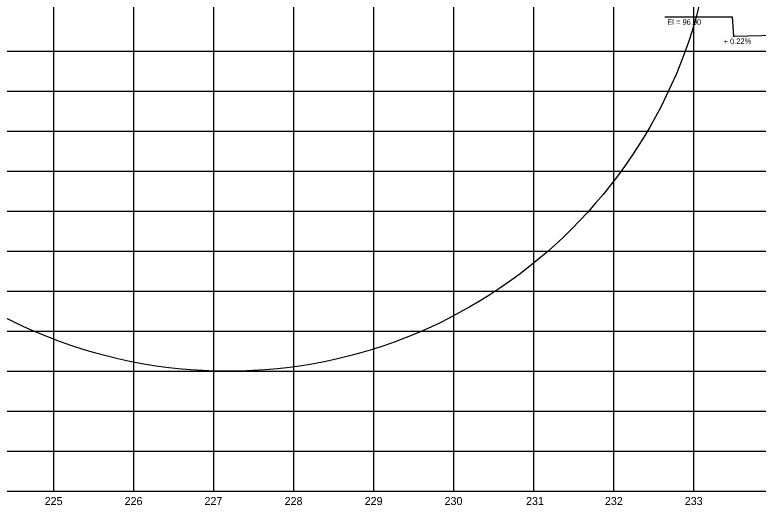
# Model space of a CAD drawing. Extents: x 2345490 to 2436403, y 465165 to 573888.
# Drawn here: x 2402773 to 2403702, y 564259 to 564872 of the extents above; entities that cross this region are included whole.
import ezdxf

# ---------------------------------------------------------------- set-up
doc = ezdxf.new("R2010")
doc.units = 0
for name, color, linetype in [('Old_Level_3', 7, 'Continuous'), ('Old_Level_57', 7, 'Continuous'), ('Old_Level_62', 7, 'Continuous'), ('Old_Level_63', 7, 'Continuous')]:
    doc.layers.add(name, color=color, linetype=linetype)

msp = doc.modelspace()

# ---------------------------------------------------------------- linework, layer by layer
at = {"layer": 'Old_Level_3'}
for p, q in [((2403585.46486, 564869.70561), (2403669.75693, 564869.70561)), ((2403671.5425, 564845.534), (2403669.75693, 564869.70561)), ((2403671.5425, 564845.534), (2403871.5425, 564849.934))]:
    msp.add_line(p, q, dxfattribs=at)
msp.add_circle((2403671.5425, 564845.534), 0.5, dxfattribs=at)
at = {"layer": 'Old_Level_57'}
for p, q in [((2402821.54225, 564276.534), (2402821.54225, 566615.2835)), ((2402921.54225, 564276.534), (2402921.54225, 566615.2835)), ((2403021.54225, 564276.534), (2403021.54225, 566615.2835)), ((2403121.54225, 564276.534), (2403121.54225, 566615.2835)), ((2403221.54225, 564276.534), (2403221.54225, 566615.2835)), ((2403321.54225, 564276.534), (2403321.54225, 566615.2835)), ((2403421.54225, 564276.534), (2403421.54225, 566615.2835)), ((2403521.54225, 564276.534), (2403521.54225, 566615.2835)), ((2403621.54225, 564276.534), (2403621.54225, 566615.2835)), ((2381271.5425, 564826.534), (2410861.12275, 564826.534)), ((2381271.54275, 564776.534), (2410861.123, 564776.534)), ((2381271.5425, 564726.534), (2410861.12275, 564726.534)), ((2381271.54275, 564676.534), (2410861.123, 564676.534)), ((2381271.5425, 564626.534), (2410861.12275, 564626.534)), ((2381271.54275, 564576.534), (2410861.123, 564576.534)), ((2381271.5425, 564526.534), (2410861.12275, 564526.534)), ((2381271.54275, 564476.534), (2410861.123, 564476.534)), ((2381271.5425, 564426.534), (2410861.12275, 564426.534)), ((2381271.54275, 564376.534), (2410861.123, 564376.534)), ((2381271.5425, 564326.534), (2410861.12275, 564326.534)), ((2381271.54275, 564276.534), (2410861.123, 564276.534))]:
    msp.add_line(p, q, dxfattribs=at)
at = {"layer": 'Old_Level_62'}
msp.add_circle((2403039.02021, 565034.37016), 608.04403, dxfattribs=at)
at = {"layer": 'Old_Level_63'}
msp.add_line((2381321.5425, 564276.534), (2406689.937, 564276.534), dxfattribs=at)

# ---------------------------------------------------------------- texts
at = {"layer": 'Old_Level_3'}
for s, rotation, p in [('El = 96.90', 360, (2403588.3669, 564859.70213)), ('+ 0.22%', 1.26030278, (2403658.86996, 564835.27204))]:
    msp.add_text(s, height=7.000001, rotation=rotation, dxfattribs=at).set_placement(p)
at = {"layer": 'Old_Level_62'}
for s, p in [('225', (2402810.132, 564259.034)), ('226', (2402910.073, 564259.034)), ('227', (2403009.9305, 564259.034)), ('228', (2403110.05625, 564259.034)), ('229', (2403210.0985, 564259.034)), ('230', (2403309.9745, 564259.034)), ('231', (2403411.814, 564259.034)), ('232', (2403510.36225, 564259.034)), ('233', (2403610.197, 564259.034))]:
    msp.add_text(s, height=10.000001, dxfattribs=at).set_placement(p)

doc.saveas('drawing.dxf')
